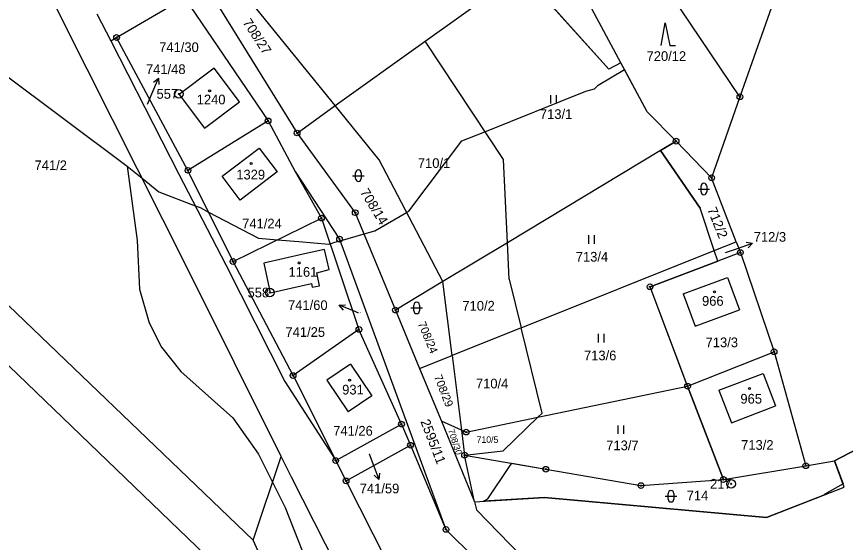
# Model space of a CAD drawing. Extents: x -439246 to -433691, y -1130252 to -1121148.
# Drawn here: x -436950.7 to -436805.1, y -1125583.4 to -1125491.1 of the extents above; entities that cross this region are included whole.
import ezdxf

# ---------------------------------------------------------------- set-up
doc = ezdxf.new("R2010")
doc.units = 0
for name, color, linetype in [('Vrstva 1', 7, 'Continuous'), ('Vrstva 16', 7, 'Continuous'), ('Vrstva 17', 7, 'Continuous'), ('Vrstva 18', 7, 'Continuous'), ('Vrstva 19', 7, 'Continuous'), ('Vrstva 24', 7, 'Continuous'), ('Vrstva 25', 7, 'Continuous'), ('Vrstva 3', 7, 'Continuous'), ('Vrstva 37', 7, 'Continuous'), ('Vrstva 52', 7, 'Continuous')]:
    doc.layers.add(name, color=color, linetype=linetype)

msp = doc.modelspace()

# ---------------------------------------------------------------- linework, layer by layer
at = {"layer": 'Vrstva 1'}
for p, q in [((-436824.28, -1125530.65), (-436828.59, -1125519.41)), ((-436828.14, -1125532.19), (-436830.59, -1125524.76)), ((-436828.14, -1125532.19), (-436824.28, -1125530.65)), ((-436824.28, -1125530.65), (-436823.55, -1125532.55)), ((-436862.04, -1125545.75), (-436828.14, -1125532.19)), ((-436827.53, -1125534.05), (-436828.14, -1125532.19)), ((-436874.17, -1125550.6), (-436875.8, -1125537.64)), ((-436864.17, -1125537.2), (-436862.04, -1125545.75)), ((-436833.57, -1125539.77), (-436827.86, -1125537.68)), ((-436825.61, -1125537.39), (-436823.71, -1125542.58)), ((-436884.12, -1125542.64), (-436879.89, -1125552.89)), ((-436862.04, -1125545.75), (-436874.17, -1125550.6)), ((-436858.33, -1125560.7), (-436862.04, -1125545.75)), ((-436879.89, -1125552.89), (-436874.17, -1125550.6)), ((-436874.17, -1125550.6), (-436872.53, -1125563.69)), ((-436879.89, -1125552.89), (-436876.05, -1125562.16)), ((-436859.09, -1125561.44), (-436832.82, -1125556)), ((-436871.71, -1125564.05), (-436859.09, -1125561.44)), ((-436859.09, -1125561.44), (-436865.2, -1125567.36)), ((-436859.09, -1125561.44), (-436858.33, -1125560.7)), ((-436883.06, -1125562.65), (-436881.49, -1125566.35)), ((-436876.05, -1125562.16), (-436870.22, -1125576.28)), ((-436872.53, -1125563.69), (-436876.05, -1125562.16)), ((-436872.53, -1125563.69), (-436871.98, -1125568.09)), ((-436872.53, -1125563.69), (-436871.71, -1125564.05)), ((-436892.8, -1125572.61), (-436881.49, -1125566.35)), ((-436881.49, -1125566.35), (-436875.25, -1125581.13)), ((-436872.18, -1125613.11), (-436892.8, -1125572.61)), ((-436875.25, -1125581.13), (-436870.25, -1125586.1))]:
    msp.add_line(p, q, dxfattribs=at)
for points in [[(-436942.68, -1125491.62), (-436957.49, -1125462.02)], [(-436823.62, -1125505.2), (-436846.17, -1125471.75)], [(-436894.71, -1125506.76), (-436920.18, -1125475.35)], [(-436922.59, -1125477.35), (-436901.39, -1125511.56)], [(-436844.53, -1125499.26), (-436855.54, -1125478.72)], [(-436878.93, -1125495.46), (-436861.96, -1125483.32)], [(-436846.62, -1125500.38), (-436861.96, -1125483.32)], [(-436816.7, -1125485.41), (-436823.62, -1125505.2)], [(-436933.11, -1125494.8), (-436921.18, -1125487.78)], [(-436921.18, -1125487.78), (-436906.49, -1125509.43)], [(-436920.56, -1125535.44), (-436942.68, -1125491.62)], [(-436936.58, -1125490.62), (-436934.13, -1125495.4)], [(-436934.13, -1125495.4), (-436933.11, -1125494.8)], [(-436920.56, -1125518.11), (-436933.11, -1125494.8)], [(-436934.13, -1125495.4), (-436922.17, -1125518.8)], [(-436894.71, -1125506.76), (-436878.93, -1125495.46)], [(-436865.14, -1125516.23), (-436878.93, -1125495.46)], [(-436915.99, -1125500.18), (-436922.14, -1125504.8)], [(-436911.53, -1125506.08), (-436915.99, -1125500.18)], [(-436844.53, -1125499.26), (-436846.62, -1125500.38)], [(-436839.92, -1125507.85), (-436844.53, -1125499.26)], [(-436922.14, -1125504.8), (-436917.69, -1125510.73)], [(-436917.69, -1125510.73), (-436911.53, -1125506.08)], [(-436823.62, -1125505.2), (-436828.59, -1125519.41)], [(-436901.39, -1125511.56), (-436894.71, -1125506.76)], [(-436887.01, -1125516.26), (-436894.71, -1125506.76)], [(-436834.83, -1125512.99), (-436839.92, -1125507.85)], [(-436906.49, -1125509.43), (-436920.56, -1125518.11)], [(-436906.49, -1125509.43), (-436901.73, -1125518.33)], [(-436901.39, -1125511.56), (-436891.18, -1125525.54)], [(-436834.83, -1125512.99), (-436837.55, -1125514.62)], [(-436828.59, -1125519.41), (-436834.83, -1125512.99)], [(-436914.54, -1125519.12), (-436908.07, -1125514.2), (-436904.88, -1125518.4), (-436911.38, -1125523.33), (-436914.54, -1125519.12)], [(-436837.55, -1125514.62), (-436864.47, -1125530.82)], [(-436837.55, -1125514.62), (-436830.59, -1125524.76)], [(-436875.8, -1125537.64), (-436887.01, -1125516.26)], [(-436864.47, -1125530.82), (-436865.14, -1125516.23)], [(-436912.65, -1125534.11), (-436920.56, -1125518.11)], [(-436922.17, -1125518.8), (-436913.94, -1125534.7)], [(-436901.73, -1125518.33), (-436893.94, -1125530.19)], [(-436901.73, -1125518.33), (-436897.12, -1125526.49)], [(-436912.65, -1125534.11), (-436897.12, -1125526.49)], [(-436897.12, -1125526.49), (-436890.54, -1125546.04)], [(-436891.18, -1125525.54), (-436884.12, -1125542.64)], [(-436893.94, -1125530.19), (-436875.25, -1125581.13)], [(-436864.47, -1125530.82), (-436875.8, -1125537.64)], [(-436864.17, -1125537.2), (-436864.47, -1125530.82)], [(-436896.56, -1125531.99), (-436900.07, -1125532.78)], [(-436895.79, -1125535.54), (-436896.56, -1125531.99)], [(-436823.55, -1125532.55), (-436827.53, -1125534.05)], [(-436823.55, -1125532.55), (-436817.63, -1125549.95)], [(-436902.11, -1125554.12), (-436912.65, -1125534.11)], [(-436900.07, -1125532.78), (-436907.27, -1125534.42)], [(-436827.53, -1125534.05), (-436839.41, -1125538.54)], [(-436909.1, -1125583.01), (-436959.34, -1125534.94)], [(-436904.2, -1125568.31), (-436920.56, -1125535.44)], [(-436913.94, -1125534.7), (-436903.58, -1125555.19)], [(-436907.27, -1125534.42), (-436906.12, -1125539.59)], [(-436897.95, -1125536.1), (-436895.79, -1125535.54)], [(-436897.49, -1125538.39), (-436897.95, -1125536.1)], [(-436827.86, -1125537.68), (-436825.78, -1125536.92), (-436825.61, -1125537.39)], [(-436906.12, -1125539.59), (-436898.89, -1125537.95)], [(-436898.89, -1125537.95), (-436898.73, -1125538.6)], [(-436898.73, -1125538.6), (-436897.49, -1125538.39)], [(-436875.8, -1125537.64), (-436884.12, -1125542.64)], [(-436832.82, -1125556), (-436839.41, -1125538.54)], [(-436966.14, -1125538.89), (-436914.32, -1125588.68)], [(-436833.57, -1125539.77), (-436831.5, -1125545.43)], [(-436831.5, -1125545.43), (-436823.71, -1125542.58)], [(-436890.54, -1125546.04), (-436902.11, -1125554.12)], [(-436883.06, -1125562.65), (-436890.54, -1125546.04)], [(-436832.82, -1125556), (-436817.63, -1125549.95)], [(-436817.63, -1125549.95), (-436812.05, -1125569.95)], [(-436892, -1125552.12), (-436896.16, -1125554.92)], [(-436892, -1125552.12), (-436888.26, -1125557.68)], [(-436902.11, -1125554.12), (-436894.62, -1125569.04)], [(-436827.3, -1125556.72), (-436819.55, -1125553.74)], [(-436819.55, -1125553.74), (-436817.36, -1125559.43)], [(-436903.58, -1125555.19), (-436894.62, -1125569.04)], [(-436896.16, -1125554.92), (-436892.42, -1125560.48)], [(-436832.82, -1125556), (-436826.53, -1125572.37)], [(-436827.3, -1125556.72), (-436825.11, -1125562.41)], [(-436888.26, -1125557.68), (-436892.42, -1125560.48)], [(-436825.11, -1125562.41), (-436817.36, -1125559.43)], [(-436894.62, -1125569.04), (-436883.06, -1125562.65)], [(-436807, -1125569.11), (-436794.11, -1125562.36)], [(-436871.98, -1125568.09), (-436865.2, -1125567.36)], [(-436909.1, -1125583.01), (-436904.2, -1125568.31)], [(-436902.39, -1125571.94), (-436904.2, -1125568.31)], [(-436892.8, -1125572.61), (-436894.62, -1125569.04)], [(-436870.22, -1125576.28), (-436871.98, -1125568.09)], [(-436871.98, -1125568.09), (-436857.72, -1125570.56)], [(-436812.05, -1125569.95), (-436807, -1125569.11)], [(-436805.31, -1125573.73), (-436807, -1125569.11)], [(-436857.72, -1125570.56), (-436841, -1125573.44)], [(-436826.53, -1125572.37), (-436812.05, -1125569.95)], [(-436880.45, -1125615.2), (-436902.39, -1125571.94)], [(-436841, -1125573.44), (-436826.53, -1125572.37)], [(-436818.97, -1125579.02), (-436805.31, -1125573.73)], [(-436870.22, -1125576.28), (-436857.93, -1125575.55)], [(-436870.22, -1125576.28), (-436869.91, -1125577.71)], [(-436857.93, -1125575.55), (-436818.97, -1125579.02)], [(-436869.91, -1125577.71), (-436824.79, -1125624.09)], [(-436886.85, -1125631.9), (-436909.1, -1125583.01)]]:
    msp.add_lwpolyline(points, dxfattribs=at)
at = {"layer": 'Vrstva 16'}
for p, q in [((-436926.92, -1125504.69), (-436925.74, -1125501.93)), ((-436824.25, -1125531.88), (-436821.42, -1125530.88)), ((-436891.22, -1125542.91), (-436894.01, -1125541.8)), ((-436888.1, -1125569.57), (-436887.07, -1125572.39))]:
    msp.add_line(p, q, dxfattribs=at)
for points in [[(-436926.59, -1125502.65), (-436925.74, -1125501.93), (-436925.67, -1125503.05)], [(-436927.7, -1125506.5), (-436926.92, -1125504.69)], [(-436822.53, -1125530.74), (-436821.42, -1125530.88), (-436822.2, -1125531.69)], [(-436826.14, -1125532.55), (-436824.25, -1125531.88)], [(-436893.26, -1125542.64), (-436894.01, -1125541.8), (-436892.89, -1125541.71)], [(-436890.61, -1125543.15), (-436891.22, -1125542.91)], [(-436888.72, -1125567.86), (-436888.1, -1125569.57)], [(-436886.94, -1125571.28), (-436887.07, -1125572.39), (-436887.88, -1125571.62)]]:
    msp.add_lwpolyline(points, dxfattribs=at)
at = {"layer": 'Vrstva 24'}
for centre, radius in [((-436933.11, -1125494.8), 0.5), ((-436933.11, -1125494.8), 0.1), ((-436922.16, -1125504.7), 0.75), ((-436922.16, -1125504.7), 0.1), ((-436823.62, -1125505.2), 0.5), ((-436823.62, -1125505.2), 0.1), ((-436906.49, -1125509.43), 0.5), ((-436906.49, -1125509.43), 0.1), ((-436901.39, -1125511.56), 0.5), ((-436901.39, -1125511.56), 0.1), ((-436834.83, -1125512.99), 0.5), ((-436834.83, -1125512.99), 0.1), ((-436920.56, -1125518.11), 0.5), ((-436920.56, -1125518.11), 0.1), ((-436828.59, -1125519.41), 0.5), ((-436828.59, -1125519.41), 0.1), ((-436891.18, -1125525.54), 0.5), ((-436891.18, -1125525.54), 0.1), ((-436897.12, -1125526.49), 0.5), ((-436897.12, -1125526.49), 0.1), ((-436893.94, -1125530.19), 0.5), ((-436893.94, -1125530.19), 0.1), ((-436823.55, -1125532.55), 0.5), ((-436823.55, -1125532.55), 0.1), ((-436912.65, -1125534.11), 0.5), ((-436912.65, -1125534.11), 0.1), ((-436839.41, -1125538.54), 0.5), ((-436839.41, -1125538.54), 0.1), ((-436906.18, -1125539.56), 0.75), ((-436906.18, -1125539.56), 0.1), ((-436884.12, -1125542.64), 0.5), ((-436884.12, -1125542.64), 0.1), ((-436890.54, -1125546.04), 0.5), ((-436890.54, -1125546.04), 0.1), ((-436817.63, -1125549.95), 0.5), ((-436817.63, -1125549.95), 0.1), ((-436902.11, -1125554.12), 0.5), ((-436902.11, -1125554.12), 0.1), ((-436832.82, -1125556), 0.5), ((-436832.82, -1125556), 0.1), ((-436883.06, -1125562.65), 0.5), ((-436883.06, -1125562.65), 0.1), ((-436871.71, -1125564.05), 0.5), ((-436871.71, -1125564.05), 0.1), ((-436881.49, -1125566.35), 0.5), ((-436881.49, -1125566.35), 0.1), ((-436871.98, -1125568.09), 0.5), ((-436894.62, -1125569.04), 0.5), ((-436894.62, -1125569.04), 0.1), ((-436871.98, -1125568.09), 0.1), ((-436857.72, -1125570.56), 0.5), ((-436857.72, -1125570.56), 0.1), ((-436812.05, -1125569.95), 0.5), ((-436812.05, -1125569.95), 0.1), ((-436826.53, -1125572.37), 0.5), ((-436892.8, -1125572.61), 0.5), ((-436892.8, -1125572.61), 0.1), ((-436841, -1125573.44), 0.5), ((-436841, -1125573.44), 0.1), ((-436826.53, -1125572.37), 0.1), ((-436825.17, -1125573.12), 0.75), ((-436825.17, -1125573.12), 0.1), ((-436875.25, -1125581.13), 0.5), ((-436875.25, -1125581.13), 0.1)]:
    msp.add_circle(centre, radius, dxfattribs=at)
at = {"layer": 'Vrstva 25'}
for p, q in [((-436856.84, -1125506.39), (-436856.84, -1125504.89)), ((-436855.84, -1125506.39), (-436855.84, -1125504.89)), ((-436891.64, -1125519.05), (-436889.64, -1125519.05)), ((-436891.14, -1125519.55), (-436891.14, -1125518.55)), ((-436890.14, -1125518.55), (-436890.14, -1125519.55)), ((-436830.45, -1125521.89), (-436830.45, -1125520.89)), ((-436829.45, -1125520.89), (-436829.45, -1125521.89)), ((-436830.95, -1125521.39), (-436828.95, -1125521.39)), ((-436850.16, -1125530.99), (-436850.16, -1125529.49)), ((-436849.16, -1125530.99), (-436849.16, -1125529.49)), ((-436881.4, -1125542.26), (-436879.4, -1125542.26)), ((-436880.9, -1125542.76), (-436880.9, -1125541.76)), ((-436879.9, -1125541.76), (-436879.9, -1125542.76)), ((-436848.47, -1125548.32), (-436848.47, -1125546.82)), ((-436847.47, -1125548.32), (-436847.47, -1125546.82)), ((-436844.99, -1125564.38), (-436844.99, -1125562.88)), ((-436843.99, -1125564.38), (-436843.99, -1125562.88)), ((-436836.23, -1125575.81), (-436836.23, -1125574.81)), ((-436835.23, -1125574.81), (-436835.23, -1125575.81)), ((-436836.73, -1125575.31), (-436834.73, -1125575.31))]:
    msp.add_line(p, q, dxfattribs=at)
msp.add_lwpolyline([(-436837.43, -1125496.21), (-436836.73, -1125492.21), (-436835.93, -1125496.21), (-436834.93, -1125496.21)], dxfattribs=at)
for centre in [(-436916.76, -1125504.14), (-436909.46, -1125516.91), (-436901.05, -1125534.37), (-436828.08, -1125539.44), (-436892.17, -1125554.93), (-436821.93, -1125556.41)]:
    msp.add_circle(centre, 0.175, dxfattribs=at)
for centre, start, end in [((-436890.64, -1125518.55), 0, 180), ((-436890.64, -1125519.55), 180, 0), ((-436829.95, -1125520.89), 0, 180), ((-436829.95, -1125521.89), 180, 0), ((-436880.4, -1125541.76), 0, 180), ((-436880.4, -1125542.76), 180, 0), ((-436835.73, -1125574.81), 0, 180), ((-436835.73, -1125575.81), 180, 0)]:
    msp.add_arc(centre, 0.5, start, end, dxfattribs=at)
at = {"layer": 'Vrstva 3'}
for points in [[(-436915.99, -1125500.18), (-436922.14, -1125504.8)], [(-436911.53, -1125506.08), (-436915.99, -1125500.18)], [(-436922.14, -1125504.8), (-436917.69, -1125510.73)], [(-436917.69, -1125510.73), (-436911.53, -1125506.08)], [(-436914.54, -1125519.12), (-436908.07, -1125514.2), (-436904.88, -1125518.4), (-436911.38, -1125523.33), (-436914.54, -1125519.12)], [(-436896.56, -1125531.99), (-436900.07, -1125532.78)], [(-436895.79, -1125535.54), (-436896.56, -1125531.99)], [(-436900.07, -1125532.78), (-436907.27, -1125534.42)], [(-436907.27, -1125534.42), (-436906.12, -1125539.59)], [(-436897.95, -1125536.1), (-436895.79, -1125535.54)], [(-436897.49, -1125538.39), (-436897.95, -1125536.1)], [(-436827.86, -1125537.68), (-436825.78, -1125536.92), (-436825.61, -1125537.39)], [(-436906.12, -1125539.59), (-436898.89, -1125537.95)], [(-436898.89, -1125537.95), (-436898.73, -1125538.6)], [(-436898.73, -1125538.6), (-436897.49, -1125538.39)], [(-436833.57, -1125539.77), (-436827.86, -1125537.68)], [(-436825.61, -1125537.39), (-436823.71, -1125542.58)], [(-436833.57, -1125539.77), (-436831.5, -1125545.43)], [(-436831.5, -1125545.43), (-436823.71, -1125542.58)], [(-436892, -1125552.12), (-436896.16, -1125554.92)], [(-436892, -1125552.12), (-436888.26, -1125557.68)], [(-436827.3, -1125556.72), (-436819.55, -1125553.74)], [(-436819.55, -1125553.74), (-436817.36, -1125559.43)], [(-436896.16, -1125554.92), (-436892.42, -1125560.48)], [(-436827.3, -1125556.72), (-436825.11, -1125562.41)], [(-436888.26, -1125557.68), (-436892.42, -1125560.48)], [(-436825.11, -1125562.41), (-436817.36, -1125559.43)]]:
    msp.add_lwpolyline(points, dxfattribs=at)
at = {"layer": 'Vrstva 37'}
for centre in [(-436916.76, -1125504.14), (-436909.46, -1125516.91), (-436901.05, -1125534.37), (-436828.08, -1125539.44), (-436892.17, -1125554.93), (-436821.93, -1125556.41)]:
    msp.add_circle(centre, 0.175, dxfattribs=at)
at = {"layer": 'Vrstva 52'}
for points in [[(-436843.91, -1125500.41), (-436844.53, -1125499.26), (-436846.62, -1125500.38), (-436856.02, -1125489.92)], [(-436931.23, -1125517.39), (-436928.6, -1125519.51), (-436925.66, -1125521.89), (-436919.31, -1125524.32), (-436918.41, -1125524.66), (-436916.94, -1125525.43), (-436908.19, -1125529.99), (-436904.84, -1125530.28), (-436901.07, -1125530.6), (-436895.83, -1125531.05), (-436895.72, -1125531.02), (-436895.6, -1125530.99), (-436894.76, -1125530.74), (-436893.83, -1125530.47), (-436889.64, -1125529.26), (-436887.74, -1125528.71), (-436882.16, -1125525.52), (-436881.77, -1125525.3), (-436872.47, -1125512.96), (-436868.4, -1125511.33), (-436850.67, -1125504.21), (-436849.18, -1125503.79), (-436848.54, -1125503.15), (-436843.91, -1125500.41)], [(-436830.59, -1125524.76), (-436837.55, -1125514.62), (-436834.83, -1125512.99), (-436839.92, -1125507.85), (-436843.91, -1125500.41)], [(-436953.35, -1125500.8), (-436931.23, -1125517.39)], [(-436931.23, -1125517.39), (-436929.49, -1125530.41), (-436929.07, -1125538.94), (-436927.36, -1125544.9), (-436925.23, -1125549.16), (-436921.82, -1125553.42), (-436912.66, -1125561.52), (-436908.19, -1125567.91), (-436905.71, -1125572.85), (-436903.5, -1125577.28), (-436893.06, -1125603.7)], [(-436739.89, -1125647.79), (-436794.11, -1125562.36), (-436807, -1125569.11), (-436805.52, -1125573.14), (-436808.7, -1125574.94), (-436808.88, -1125575.11), (-436818.97, -1125579.02), (-436857.93, -1125575.55), (-436868.65, -1125576.19), (-436867.92, -1125575.79), (-436864.22, -1125570.29), (-436863.7, -1125569.52), (-436857.72, -1125570.56), (-436841, -1125573.44), (-436826.53, -1125572.37), (-436832.82, -1125556), (-436833.48, -1125554.26), (-436839.41, -1125538.54), (-436827.53, -1125534.05), (-436828.14, -1125532.19), (-436830.59, -1125524.76)]]:
    msp.add_lwpolyline(points, dxfattribs=at)

# ---------------------------------------------------------------- texts
at = {"layer": 'Vrstva 16'}
for s, p in [('741/48', (-436927.94, -1125501.21)), ('712/3', (-436821.2, -1125530.64)), ('741/60', (-436902.99, -1125542.62)), ('741/59', (-436890.4, -1125574.8))]:
    msp.add_text(s, height=1.7, dxfattribs=at).set_placement(p)
msp.add_text('2595/11', height=1.7, rotation=291.1713, dxfattribs=at).set_placement((-436879.77, -1125562.18))
at = {"layer": 'Vrstva 17'}
for s, p in [('557', (-436926.09, -1125505.55)), ('558', (-436910.1, -1125540.41)), ('217', (-436828.87, -1125573.97))]:
    msp.add_text(s, height=1.7, dxfattribs=at).set_placement(p)
at = {"layer": 'Vrstva 18'}
for s, height, rotation, p in [('708/27', 1.7, 303.1685, (-436911.03, -1125492.16)), ('708/14', 1.7, 301.316, (-436890.4, -1125521.93)), ('712/2', 1.7, 292.0227, (-436829.4, -1125524.97)), ('708/24', 1.44, 292.7424, (-436880.23, -1125544.99)), ('708/29', 1.44, 291.2423, (-436877.38, -1125554.31)), ('708/30', 1.14, 288.2721, (-436874.91, -1125563.73))]:
    msp.add_text(s, height=height, rotation=rotation, dxfattribs=at).set_placement(p)
for s, height, p in [('741/30', 1.7, (-436925.62, -1125497.35)), ('720/12', 1.7, (-436840.02, -1125498.91)), ('741/48', 0.1, (-436927.91, -1125506.5)), ('713/1', 1.7, (-436858.75, -1125509.09)), ('741/2', 1.7, (-436947.51, -1125518.08)), ('710/1', 1.7, (-436880.19, -1125517.69)), ('741/24', 1.7, (-436911.05, -1125528.31)), ('713/4', 1.7, (-436852.45, -1125534.13)), ('712/3', 0.1, (-436826.31, -1125532.55)), ('710/2', 1.7, (-436872.37, -1125542.73)), ('741/60', 0.1, (-436890.61, -1125543.15)), ('741/25', 1.7, (-436903.44, -1125547.34)), ('713/3', 1.7, (-436829.65, -1125549.15)), ('713/6', 1.7, (-436851.01, -1125551.45)), ('710/4', 1.7, (-436869.99, -1125556.38)), ('741/26', 1.7, (-436895.06, -1125564.67)), ('710/5', 1.14, (-436869.87, -1125565.94)), ('713/7', 1.7, (-436847.1, -1125567.23)), ('713/2', 1.7, (-436823.41, -1125567.16)), ('741/59', 0.1, (-436888.72, -1125567.86)), ('714', 1.7, (-436832.97, -1125576.03))]:
    msp.add_text(s, height=height, dxfattribs=at).set_placement(p)
at = {"layer": 'Vrstva 19'}
for s, p in [('1240', (-436919.03, -1125506.53)), ('1329', (-436912.08, -1125519.71)), ('1161', (-436902.9, -1125536.79)), ('966', (-436830.28, -1125541.88)), ('931', (-436893.48, -1125557.45)), ('965', (-436823.54, -1125559.05))]:
    msp.add_text(s, height=1.7, dxfattribs=at).set_placement(p)

doc.saveas('drawing.dxf')
